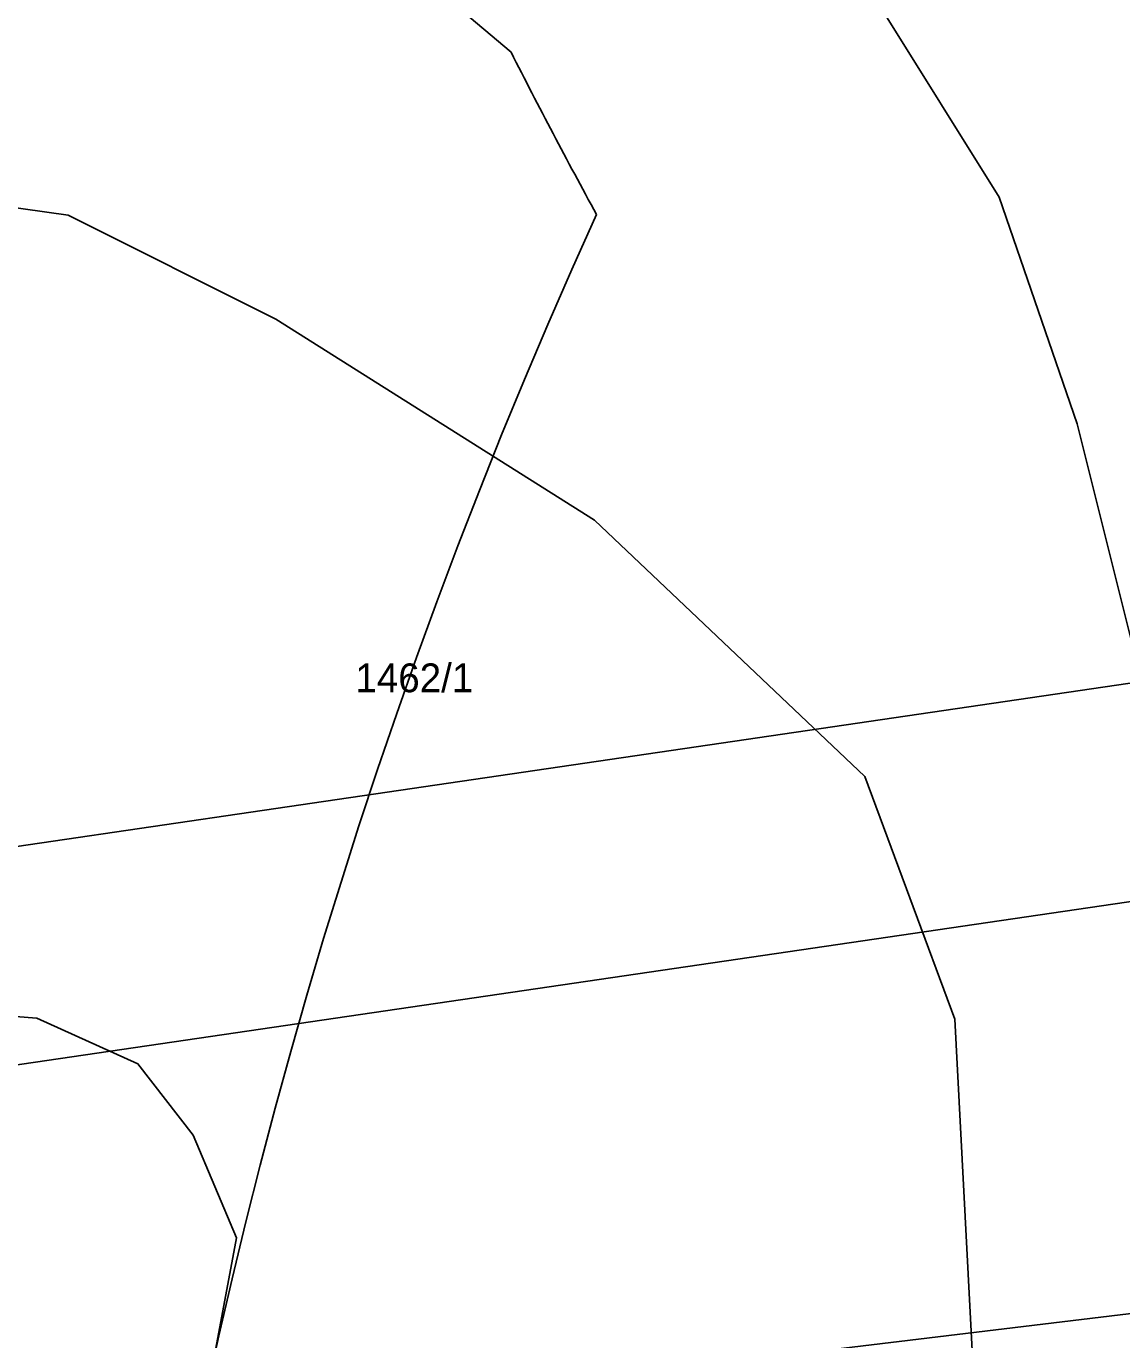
# Model space of a CAD drawing. Extents: x -706130 to -698555, y -971544 to -967260.
# Drawn here: x -704765.4 to -704689.4, y -969859.2 to -969768.1 of the extents above; entities that cross this region are included whole.
import ezdxf

# ---------------------------------------------------------------- set-up
doc = ezdxf.new("R2010")
doc.units = 0
for name, color, linetype in [('BPEJ hranice S', 7, 'Continuous'), ('BPEJ I-II trida ochrany S', 7, 'Continuous'), ('Docházková izochrona - BUS S', 7, 'Continuous'), ('Docházková izochrona - VLAK N', 7, 'Continuous'), ('Hluková izofona', 7, 'Continuous'), ('KN_Parcelni cisla', 7, 'Continuous'), ('Koridor pro optimalizaci dráhy_N', 7, 'Continuous'), ('Koridor pro optimalizaci dráhy_N_ŠRAFY', 7, 'Continuous'), ('OP dráhy', 7, 'Continuous'), ('VPS dopravni infrastruktury_obrys N', 7, 'Continuous'), ('VPS dopravni infrastruktury_plochy N', 7, 'Continuous'), ('VÝŠKOPIS_vrstevnice hlavní', 7, 'Continuous'), ('Zábory hodnocené - koridory', 7, 'Continuous')]:
    doc.layers.add(name, color=color, linetype=linetype)

msp = doc.modelspace()

# ---------------------------------------------------------------- linework, layer by layer
at = {"layer": 'BPEJ hranice S'}
msp.add_lwpolyline([(-704769.973, -969730.691), (-704758.472, -969731.214), (-704742.371, -969738.222), (-704730.447, -969744.187), (-704714.186, -969756.658), (-704706.055, -969766.961), (-704697.925, -969779.975), (-704692.505, -969795.7), (-704687.626, -969815.22), (-704683.832, -969839.621), (-704679.72, -969862.061), (-704677.87, -969872.155), (-704669.914, -969892.054), (-704669.3, -969893.588), (-704607.809, -969884.279), (-704601.658, -969883.503), (-704600.48, -969883.354), (-704595.837, -969882.769), (-704582.19, -969881.048), (-704560.344, -969878.923), (-704548.016, -969870.334), (-704537.69, -969863.14)], dxfattribs=at)
at = {"layer": 'BPEJ I-II trida ochrany S'}
msp.add_lwpolyline([(-704679.72, -969862.061), (-704683.832, -969839.621), (-704687.626, -969815.22), (-704692.505, -969795.7), (-704697.925, -969779.975), (-704706.055, -969766.961), (-704714.186, -969756.658), (-704730.447, -969744.187), (-704742.371, -969738.222), (-704758.472, -969731.214), (-704769.972, -969730.691)], dxfattribs=at)
at = {"layer": 'Docházková izochrona - BUS S'}
for centre, start, end in [((-704475.99, -969462.395), 57.53029, 230.24409), ((-704374.958, -969589.171), 206.86161, 208.68504), ((-704361.829, -969946.93), 155.51821, 17.33949)]:
    msp.add_arc(centre, 400, start, end, dxfattribs=at)
at = {"layer": 'Docházková izochrona - VLAK N'}
msp.add_circle((-704165.451, -969778.767), 800, dxfattribs=at)
at = {"layer": 'Hluková izofona'}
msp.add_lwpolyline([(-703748.529, -969686.383), (-703761.395, -969689.692), (-703774.964, -969692.418), (-703783.944, -969694.279), (-703793.465, -969695.589), (-703819.951, -969699.587), (-703887.717, -969709.427), (-703984.616, -969723.88), (-704138.458, -969746.069), (-704205.166, -969756.49), (-704248.815, -969763.252), (-704420.92, -969789.191), (-704546.79, -969808.005), (-704962.749, -969869.028)], dxfattribs=at)
at = {"layer": 'Koridor pro optimalizaci dráhy_N'}
msp.add_lwpolyline([(-704984.28, -969887.233), (-704936.145, -969887.267), (-704625.293, -969849.775), (-704608.71, -969846.1), (-704605.23, -969845.52), (-704563.85, -969838.64), (-704544.439, -969843.043)], dxfattribs=at)
at = {"layer": 'Koridor pro optimalizaci dráhy_N_ŠRAFY'}
msp.add_lwpolyline([(-704984.28, -969887.233), (-704936.145, -969887.267), (-704625.293, -969849.775), (-704608.71, -969846.1), (-704605.23, -969845.52), (-704563.85, -969838.64), (-704544.439, -969843.043)], dxfattribs=at)
at = {"layer": 'OP dráhy'}
msp.add_lwpolyline([(-704423.147, -969774.357), (-704548.987, -969793.167), (-704964.48, -969854.121)], dxfattribs=at)
at = {"layer": 'VPS dopravni infrastruktury_obrys N'}
msp.add_lwpolyline([(-704984.28, -969887.233), (-704936.145, -969887.267), (-704625.293, -969849.775), (-704608.71, -969846.1), (-704605.23, -969845.52), (-704563.85, -969838.64), (-704544.439, -969843.043)], dxfattribs=at)
at = {"layer": 'VPS dopravni infrastruktury_plochy N'}
msp.add_lwpolyline([(-704984.28, -969887.233), (-704936.145, -969887.267), (-704625.293, -969849.775), (-704608.71, -969846.1), (-704605.23, -969845.52), (-704563.85, -969838.64), (-704544.439, -969843.043)], dxfattribs=at)
at = {"layer": 'VÝŠKOPIS_vrstevnice hlavní'}
for points in [[(-704699.564, -969864.409), (-704701.006, -969837), (-704707.255, -969820.17), (-704726.002, -969802.378), (-704748.113, -969788.433), (-704762.534, -969781.22), (-704793.298, -969776.893), (-704820.697, -969775.45), (-704836.56, -969778.335), (-704860.595, -969788.433), (-704877.899, -969804.302), (-704899.05, -969829.307), (-704914.912, -969850.945), (-704932.698, -969869.218), (-704945.676, -969883.163), (-704956.588, -969895.603), (-704960.193, -969898.729), (-704976.176, -969905.942), (-704982.906, -969909.428), (-704986.751, -969913.275)], [(-704779.881, -969885.595), (-704765.913, -969876.553), (-704758.245, -969869.156), (-704752.494, -969860.935), (-704750.851, -969852.167), (-704753.863, -969845.043), (-704757.697, -969840.111), (-704764.703, -969836.944), (-704771.836, -969836.374), (-704792.381, -969838.086), (-704801.512, -969838.086), (-704826.051, -969835.66), (-704838.036, -969835.803), (-704846.025, -969837.515), (-704852.017, -969840.083), (-704860.007, -969845.219), (-704866.696, -969850.25), (-704872.447, -969857.1), (-704876.007, -969865.868), (-704877.103, -969874.91), (-704876.007, -969883.952), (-704870.025, -969894.053)]]:
    msp.add_lwpolyline(points, dxfattribs=at)
at = {"layer": 'Zábory hodnocené - koridory'}
msp.add_lwpolyline([(-704984.28, -969887.233), (-704936.145, -969887.267), (-704625.293, -969849.775), (-704608.71, -969846.1), (-704605.23, -969845.52), (-704563.85, -969838.64), (-704544.439, -969843.043)], dxfattribs=at)

# ---------------------------------------------------------------- texts
at = {"layer": 'KN_Parcelni cisla'}
msp.add_text('1462/1', height=2, dxfattribs=at).set_placement((-704742.6, -969814.32))

doc.saveas('drawing.dxf')
